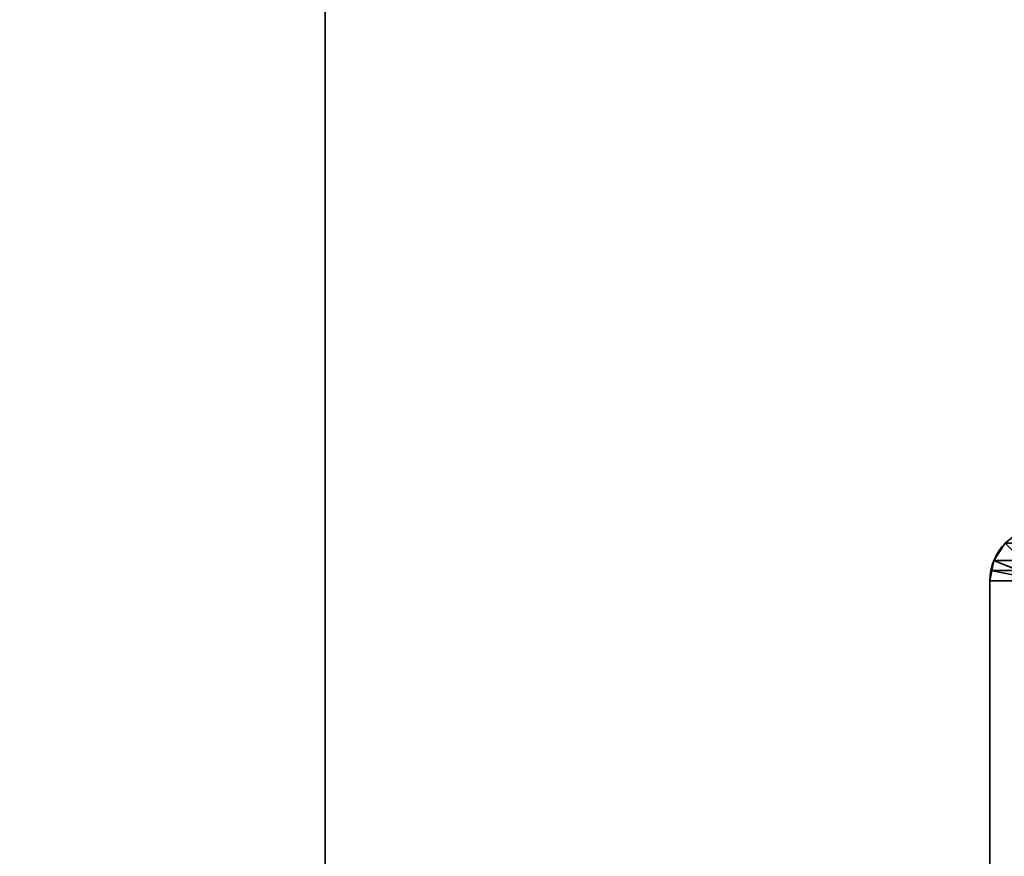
# Model space of a CAD drawing. Header units: millimetres. Extents: x -603 to 3703, y -115 to 193.
# Tile 425 of 656: x 967 to 1024, y -2 to 47. Entities that reach past the tile are written whole.
import ezdxf

# ---------------------------------------------------------------- set-up
doc = ezdxf.new("R2010")
doc.units = ezdxf.units.MM
doc.layers.add('152', color=7, linetype='Continuous', true_color=0xffffff)

# ---------------------------------------------------------------- blocks, each defined once
blk = doc.blocks.new('UG_SURFACE_002')
at = {"layer": '152', "color": 252, "linetype": 'Continuous', "lineweight": 35}
for points in [[(835, -18, -8.75), (835, 174.4, -8.75), (985, 174.4, -8.75), (985, -18, -8.75)], [(2165, -18, 2212.25), (2165, 174.4, 2212.25), (835, 174.4, 2212.25), (835, -18, 2212.25)], [(985, -18, -8.75), (985, 174.4, -8.75), (985, 174.4, 2062.25), (985, -18, 2062.25)], [(985, -18, 2062.25), (985, 174.4, 2062.25), (2015, 174.4, 2062.25), (2015, -18, 2062.25)]]:
    blk.add_3dface(points, dxfattribs=at)
blk = doc.blocks.new('UG_SURFACE_050')
at = {"layer": '152', "color": 252, "linetype": 'Continuous', "lineweight": 35}
for points in [[(1024.402, 16.598, 2022.848), (1024.402, 16.598, -8.75), (1023.734, 15.599, -8.75), (1023.734, 15.599, 2023.515)], [(1025.12, 15.025, 2022.13), (1025.463, 15.537, 2021.787), (1024.402, 16.598, 2022.848), (1023.734, 15.599, 2023.515)], [(1025.463, 15.537, -8.75), (1025.12, 15.025, -8.75), (1023.734, 15.599, -8.75), (1024.402, 16.598, -8.75)], [(1023.5, 14.42, -8.75), (1023.559, 15.021, 2023.691), (1023.734, 15.599, 2023.515)], [(1023.734, 15.599, 2023.515), (1023.734, 15.599, -8.75), (1023.5, 14.42, -8.75)], [(1023.5, 14.42, -8.75), (1023.734, 15.599, -8.75), (1025.12, 15.025, -8.75), (1025, 14.42, -8.75)], [(1025.03, 14.728, 2022.22), (1025.12, 15.025, 2022.13), (1023.734, 15.599, 2023.515), (1023.559, 15.021, 2023.691)], [(1023.5, 14.42, -8.75), (1023.5, 14.42, 2023.75), (1023.559, 15.021, 2023.691)], [(1025, 14.42, 2022.25), (1025.03, 14.728, 2022.22), (1023.559, 15.021, 2023.691), (1023.5, 14.42, 2023.75)], [(1023.5, -29.92, 2023.75), (1023.5, 14.42, 2023.75), (1023.5, 14.42, -8.75), (1023.5, -29.92, -8.75)], [(1025, -29.92, 2022.25), (1025, 14.42, 2022.25), (1023.5, 14.42, 2023.75), (1023.5, -29.92, 2023.75)], [(1023.5, -29.92, -8.75), (1023.5, 14.42, -8.75), (1025, 14.42, -8.75), (1025, -29.92, -8.75)]]:
    blk.add_3dface(points, dxfattribs=at)
blk = doc.blocks.new('UG_SURFACE_055')
at = {"layer": '152', "color": 252, "linetype": 'Continuous', "lineweight": 35}
for points in [[(1975.598, 16.598, 2022.848), (1024.402, 16.598, 2022.848), (1023.734, 15.599, 2023.515), (1976.266, 15.599, 2023.515)], [(1023.734, 15.599, 2023.515), (1024.402, 16.598, 2022.848), (1025.463, 15.537, 2021.787), (1025.12, 15.025, 2022.13)], [(1976.441, 15.021, 2023.691), (1976.266, 15.599, 2023.515), (1023.734, 15.599, 2023.515), (1023.559, 15.021, 2023.691)], [(1023.559, 15.021, 2023.691), (1023.734, 15.599, 2023.515), (1025.12, 15.025, 2022.13), (1025.03, 14.728, 2022.22)], [(1023.559, 15.021, 2023.691), (1023.5, 14.42, 2023.75), (1976.5, 14.42, 2023.75)], [(1023.5, 14.42, 2023.75), (1023.559, 15.021, 2023.691), (1025.03, 14.728, 2022.22), (1025, 14.42, 2022.25)], [(1023.559, 15.021, 2023.691), (1976.5, 14.42, 2023.75), (1976.441, 15.021, 2023.691)], [(1023.5, -29.92, 2023.75), (1976.5, -29.92, 2023.75), (1976.5, 14.42, 2023.75), (1023.5, 14.42, 2023.75)], [(1023.5, -29.92, 2023.75), (1023.5, 14.42, 2023.75), (1025, 14.42, 2022.25), (1025, -29.92, 2022.25)]]:
    blk.add_3dface(points, dxfattribs=at)

msp = doc.modelspace()

# ---------------------------------------------------------------- linework, layer by layer
at = {"layer": '152', "linetype": 'Continuous', "lineweight": -3}
for p, q in [((985, 174.4, 2062.25), (985, -18, 2062.25)), ((985, 174.4, -8.75), (985, -18, -8.75)), ((985, 174.4, 2062.25), (985, -18, 2062.25)), ((1023.5, 14.42, -8.75), (1023.5, -29.92, -8.75)), ((1023.5, 14.42, 2023.75), (1023.5, 14.42, -8.75)), ((1023.5, -29.92, 2023.75), (1023.5, 14.42, 2023.75)), ((1976.5, 14.42, 2023.75), (1023.5, 14.42, 2023.75)), ((1023.5, -29.92, 2023.75), (1023.5, 14.42, 2023.75))]:
    msp.add_line(p, q, dxfattribs=at)
msp.add_arc((1026.58, 14.42, -8.75), 3.08, 90, 180, dxfattribs=at)
at = {"layer": '152', "linetype": 'Continuous', "lineweight": -3, "extrusion": (-0.707107, -6.12323e-17, -0.707107)}
msp.add_ellipse((1026.58, 14.42, 2020.67), major_axis=(-3.08, 0, 3.08), ratio=0.707107, start_param=0, end_param=1.570796, dxfattribs=at)
msp.add_ellipse((1026.58, 14.42, 2020.67), major_axis=(-3.08, 0, 3.08), ratio=0.707107, start_param=0, end_param=1.570796, dxfattribs=at)

# ---------------------------------------------------------------- block references
at = {"layer": '152', "linetype": 'Continuous', "lineweight": -3}
for name in ['UG_SURFACE_002', 'UG_SURFACE_050', 'UG_SURFACE_055']:
    msp.add_blockref(name, (0, 0), dxfattribs=at)

doc.saveas('drawing.dxf')
